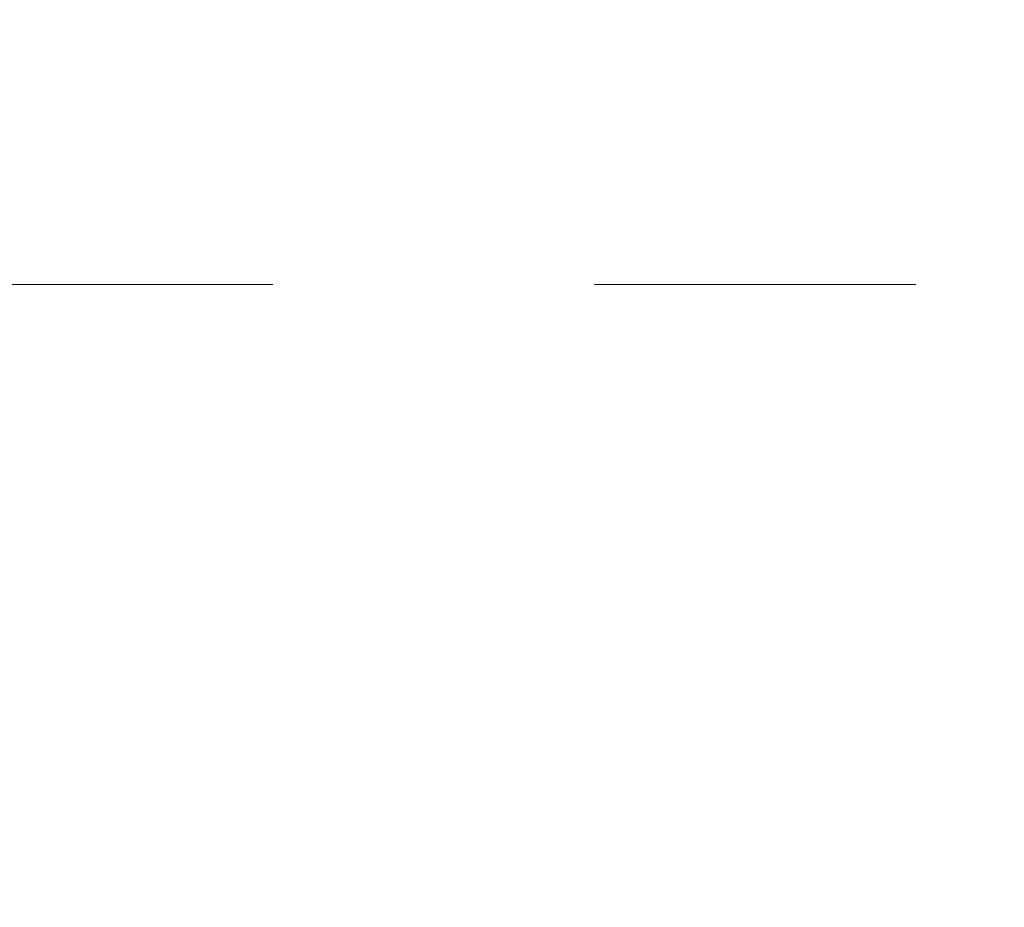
# Model space of a CAD drawing. Header units: metres. Extents: x -3.6 to 90.7, y -11.1 to 18.
# Tile 463 of 656: x 33.306 to 33.612, y 12.096 to 12.372. Entities that reach past the tile are written whole.
import ezdxf

# ---------------------------------------------------------------- set-up
doc = ezdxf.new("R2010")
doc.units = ezdxf.units.M
doc.header["$MEASUREMENT"] = 0
doc.linetypes.add('Strichlinie eng', pattern=[0.115, 0.075, -0.04])
doc.linetypes.add('Wipeout_Contour', pattern=[1, 0, -1])
doc.layers.add('152 - Bemaßung_ Beschriftung.Ausbau', color=7, linetype='Continuous')
doc.layers.add('701 - Einrichtung.Möbel', color=7, linetype='Continuous')
doc.styles.add('ERSTELLTER_STIL_2', font='txt')
doc.dimstyles.new('ERSTELLTER_STIL__3', dxfattribs={"dimtxt": 0.1, "dimasz": 0.0532, "dimexe": 0.18, "dimexo": 0.0625, "dimgap": 0, "dimtad": 1, "dimtih": 1, "dimtoh": 1, "dimzin": 0, "dimdsep": 46, "dimtxsty": 'ERSTELLTER_STIL_2', "dimblk": 'ARROWHEAD_2', "dimblk1": 'ARROWHEAD_2', "dimblk2": 'ARROWHEAD_2', "dimcen": 0.09, "dimse1": 1, "dimse2": 1, "dimclrd": 7, "dimclre": 7, "dimclrt": 7, "dimazin": 0, "dimtfac": 1, "dimtdec": 4, "dimtmove": 0, "dimatfit": 3, "dimfxl": 1, "dimtolj": 1, "dimtzin": 0, "dimarcsym": 0})

# ---------------------------------------------------------------- blocks, each defined once
blk = doc.blocks.new('*D268')
at = {"layer": '152 - Bemaßung_ Beschriftung.Ausbau', "color": 7, "linetype": 'Continuous', "lineweight": 5}
for p, q in [((32.99997, 15.3025), (32.99997, 15.4075)), ((36.46, 15.3025), (36.46, 15.4075)), ((33.02018, 15.39), (32.97977, 15.32)), ((36.48021, 15.39), (36.43979, 15.32)), ((32.99997, 15.355), (36.46, 15.355))]:
    blk.add_line(p, q, dxfattribs=at)
at = {"layer": '152 - Bemaßung_ Beschriftung.Ausbau', "color": 7, "lineweight": 5, "char_height": 0.1, "attachment_point": 7, "style": 'ERSTELLTER_STIL_2'}
for s, insert in [('\\A1;{\\pql;\\fArial|b0|i0|c0|p38;3,46}', (34.52107, 15.375)), ('\\A1;{\\pql;\\fArial|b0|i0|c0|p38;15}', (36.288, 15.375))]:
    blk.add_mtext(s, dxfattribs=dict(at, insert=insert))
blk = doc.blocks.new('ARROWHEAD_2')
at = {"color": 0, "linetype": 'Continuous', "lineweight": 0}
for p, q in [((-0.3781, -0.655), (0.3781, 0.655)), ((0, 0), (-1, 0))]:
    blk.add_line(p, q, dxfattribs=at)

msp = doc.modelspace()

# ---------------------------------------------------------------- wipeouts: each hides what was drawn before it
at = {"color": 254, "linetype": 'Wipeout_Contour', "lineweight": 0, "ltscale": 215.856336}
msp.add_wipeout([(32.99997, 10.68998), (35.19997, 10.68998), (35.19997, 11.48998), (33.79997, 11.48998), (33.79997, 12.68998), (32.99997, 12.68998)], dxfattribs=at).dxf.layer = '701 - Einrichtung.Möbel'

# ---------------------------------------------------------------- next in the draw order: linework, layer by layer
at = {"layer": '701 - Einrichtung.Möbel', "color": 7, "linetype": 'Strichlinie eng', "lineweight": 5}
msp.add_line((33.78497, 12.28998), (32.99997, 12.28998), dxfattribs=at)

# ---------------------------------------------------------------- next in the draw order: dimensions: what is measured, and where the dimension line sits
at = {"layer": '152 - Bemaßung_ Beschriftung.Ausbau', "color": 7, "linetype": 'Continuous', "lineweight": 5}
dim = msp.add_linear_dim(base=(36.46, 15.355), p1=(32.99997, 10.74998), p2=(36.46, 10.61999), dimstyle='ERSTELLTER_STIL__3', dxfattribs=at)
dim.commit()
dim.dimension.update_dxf_attribs({"geometry": '*D268', "text_midpoint": (34.65096, 15.425), "dimtype": 160})

doc.saveas('drawing.dxf')
